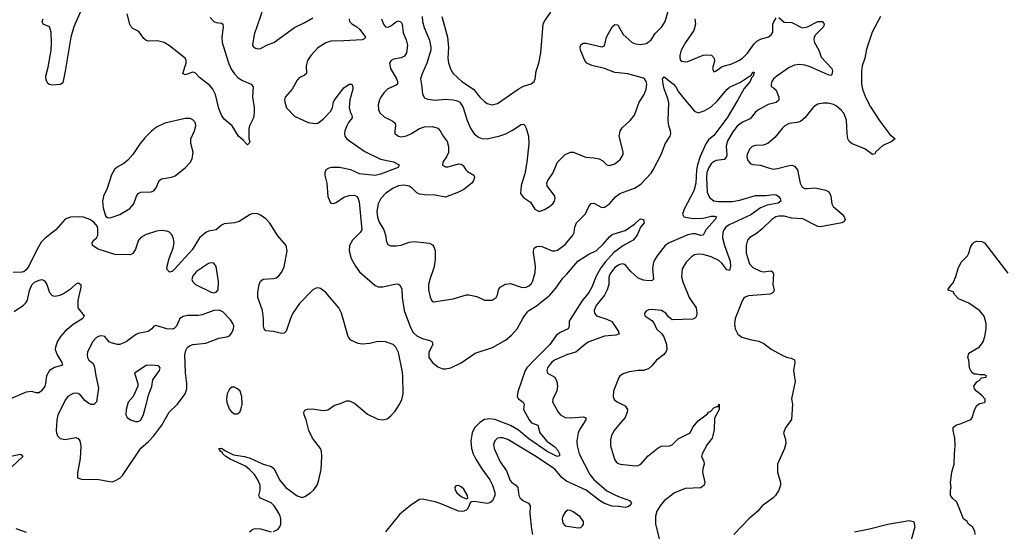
# Model space of a CAD drawing. Header units: inches. Extents: x 1550315 to 1685896, y 510706 to 640504.
# Tile 317 of 452: x 1605400 to 1612962, y 601795 to 605725. Entities that reach past the tile are written whole.
import ezdxf

# ---------------------------------------------------------------- set-up
doc = ezdxf.new("R2010")
doc.units = ezdxf.units.IN
doc.header["$MEASUREMENT"] = 0
doc.layers.add('B6600', color=7, linetype='Continuous')
doc.layers.add('B6610', color=7, linetype='Continuous')

msp = doc.modelspace()

# ---------------------------------------------------------------- linework, layer by layer
at = {"layer": 'B6600', "color": 5}
for points, elevation in [([(1605876.1, 605810), (1605814.8, 605670), (1605791.6, 605590), (1605750.2, 605330.2), (1605730, 605239), (1605713.5, 605226.5), (1605650, 605222.6), (1605630, 605226), (1605615.4, 605235.4), (1605602, 605262), (1605601.5, 605290), (1605619.4, 605360.6), (1605641.1, 605490), (1605644.6, 605550), (1605642.2, 605630), (1605629.8, 605669.8), (1605579.3, 605690), (1605571.5, 605710), (1605579.1, 605730)], 580), ([(1607269.6, 605810.4), (1607201, 605610), (1607187.8, 605530), (1607196.3, 605516.3), (1607210, 605505.8), (1607230, 605501.2), (1607250, 605503.5), (1607306.9, 605533.1), (1607350.8, 605550), (1607510, 605664.8), (1607590, 605703.7), (1607650, 605739.2)], 620), ([(1606861.7, 605741.7), (1606891.5, 605711.5), (1606910, 605702.9), (1606950, 605696.9), (1606960.3, 605690), (1606963.2, 605670), (1606951.5, 605590), (1606955.5, 605550), (1607001.8, 605401.8), (1607024.3, 605344.3), (1607048.9, 605308.9), (1607078.6, 605278.6), (1607110, 605256.8), (1607177.3, 605230), (1607192.7, 605210), (1607188.6, 605131.4), (1607199.6, 605050), (1607200.4, 605010), (1607194.9, 604970), (1607166.5, 604913.5), (1607159.5, 604890), (1607159.1, 604810), (1607166.8, 604790), (1607163.5, 604776.5), (1607150, 604762.7), (1607141.2, 604770), (1607117.7, 604797.7), (1607080.7, 604830), (1607031.6, 604910), (1606970, 604961.3), (1606950, 604991.3), (1606930, 605042.9), (1606904.9, 605150), (1606883.6, 605190), (1606859.2, 605219.2), (1606779.8, 605279.8), (1606750, 605312.8), (1606738.7, 605318.7), (1606730, 605322.3), (1606670, 605301.7), (1606652.3, 605310), (1606677.7, 605390), (1606679.4, 605410), (1606670.8, 605430), (1606550, 605524.8), (1606510, 605550.6), (1606457.2, 605562.8), (1606390, 605560.4), (1606370, 605564.4), (1606350, 605581.6), (1606314.9, 605634.9), (1606270, 605657.4), (1606256.3, 605670), (1606244.5, 605690), (1606224.8, 605770)], 580), ([(1607930.2, 605730), (1607932.9, 605710), (1607950, 605691.7), (1607990, 605669.2), (1608011.1, 605650), (1608054.6, 605590), (1608050, 605580.9), (1608030.1, 605569.9), (1607890, 605561.4), (1607790, 605560.9), (1607750, 605547.6), (1607690, 605508.4), (1607635, 605450), (1607609.5, 605410), (1607600.1, 605370), (1607603.7, 605310), (1607584.4, 605295.6), (1607550, 605280.3), (1607530, 605261.3), (1607492.4, 605190), (1607438.9, 605130), (1607432.9, 605110), (1607434.9, 605090), (1607450, 605048.7), (1607510, 604984.6), (1607614.7, 604934.7), (1607670, 604927.2), (1607690, 604930.3), (1607730, 604960.3), (1607790, 605022.6), (1607802.2, 605050), (1607808.7, 605090), (1607815.8, 605104.2), (1607890, 605200.3), (1607930, 605228.2), (1607950, 605230.6), (1607959.3, 605210), (1607958, 605190), (1607934.3, 605110), (1607930.9, 605050.9), (1607937.8, 605017.8), (1607951.7, 604990), (1607952, 604970), (1607924.4, 604935.6), (1607911.3, 604910), (1607897.3, 604870), (1607894.3, 604850), (1607898, 604830), (1607911.8, 604810), (1607932.9, 604792.9), (1608050, 604712.7), (1608170, 604652.2), (1608272, 604632), (1608314, 604610), (1608306, 604590), (1608170, 604537.4), (1608130, 604528.2), (1608010, 604540.9), (1607942.7, 604570), (1607855.3, 604590), (1607794, 604590), (1607774.9, 604585.1), (1607750.7, 604570), (1607743, 604550), (1607743.7, 604530), (1607758.5, 604470), (1607767, 604367), (1607783.6, 604323.6), (1607790, 604316.3), (1607810, 604312.7), (1607830, 604320.4), (1607890, 604362), (1607930, 604375.3), (1607970, 604377.6), (1607990, 604366), (1607996.7, 604356.7), (1608006.5, 604326.5), (1608028.4, 604111.6), (1608013.8, 604090), (1607955.6, 604030), (1607934, 603990), (1607930.2, 603950), (1607946.7, 603890), (1607978.6, 603830), (1608010, 603787.9), (1608130, 603682.4), (1608153.3, 603673.3), (1608190, 603671.7), (1608290, 603695.8), (1608310, 603693), (1608322.8, 603682.8), (1608334.1, 603654.1), (1608336.5, 603590), (1608352.3, 603490), (1608400.5, 603360.5), (1608422.8, 603322.8), (1608450, 603295.6), (1608490, 603274.6), (1608550, 603259.3), (1608566.8, 603250), (1608573.4, 603230), (1608542.6, 603170), (1608540.9, 603130), (1608570, 603090.4), (1608610, 603058.7), (1608650, 603043.2), (1608670, 603042.4), (1608710, 603051.3), (1608790, 603089.1), (1608897.7, 603162.3), (1609030, 603206.2), (1609130, 603263.7), (1609177.7, 603302.3), (1609221.2, 603350), (1609266.1, 603433.9), (1609299.4, 603480.6), (1609309.2, 603490.8), (1609370, 603527.6), (1609471.7, 603608.3), (1609517.9, 603662.1), (1609570, 603740.3), (1609602.9, 603770), (1609686.9, 603870), (1609770, 603923.1), (1609830, 603950.6), (1609880.7, 603999.3), (1609930, 604057.3), (1609950, 604073.4), (1610000, 604089.1)], 620), ([(1608178, 605730), (1608194.9, 605690), (1608210, 605668.9), (1608230, 605666.7), (1608250, 605676.9), (1608290, 605709), (1608310, 605715.3), (1608330, 605705.5), (1608336.9, 605690), (1608343.7, 605623.7), (1608368.4, 605570), (1608379.1, 605530), (1608371.5, 605470), (1608355.2, 605444.8), (1608330, 605432), (1608270, 605420.4), (1608252.7, 605410), (1608240.3, 605390), (1608247.9, 605350), (1608294.4, 605270), (1608301.5, 605250), (1608301.3, 605230), (1608290, 605220.5), (1608227.8, 605192.2), (1608197.3, 605162.7), (1608172.6, 605130), (1608162, 605110), (1608152.3, 605070), (1608155.5, 605035.5), (1608166.5, 605010), (1608197.9, 604977.9), (1608265.1, 604945.1), (1608282.4, 604930), (1608287, 604910), (1608280.5, 604870), (1608282, 604850), (1608310, 604828.7), (1608330, 604824.6), (1608370, 604831.6), (1608410, 604849.1), (1608470.6, 604889.4), (1608510, 604902.3), (1608570, 604905), (1608611.5, 604891.5), (1608630.2, 604870.2), (1608651.7, 604830), (1608681.7, 604790), (1608692.6, 604750), (1608694.4, 604705.6), (1608678.9, 604670), (1608648.9, 604630), (1608646.1, 604606.1), (1608670, 604593.7), (1608690, 604594.6), (1608770, 604617.1), (1608790, 604615.5), (1608804.9, 604604.9), (1608826.4, 604570), (1608838.5, 604558.5), (1608888.7, 604530), (1608894, 604514), (1608886, 604490), (1608871.3, 604470), (1608810, 604419.4), (1608770, 604399.4), (1608670, 604362.3), (1608590, 604375.6), (1608510, 604378.2), (1608470, 604384.6), (1608450, 604394.2), (1608414.2, 604430), (1608390, 604446.2), (1608350, 604454), (1608310, 604448.2), (1608268.9, 604430), (1608210, 604389.8), (1608173.8, 604350), (1608154, 604310), (1608143.7, 604250), (1608147.6, 604207.6), (1608161.2, 604170), (1608196.5, 604110), (1608208.9, 604070), (1608217, 604017), (1608230, 603996.3), (1608250, 603986.4), (1608290, 603986.7), (1608330, 603993.7), (1608390, 604015.6), (1608430, 604019.5), (1608547.6, 604007.6), (1608570, 603994.9), (1608580.5, 603980.5), (1608590.3, 603950), (1608590, 603878), (1608580.5, 603819.5), (1608549, 603730), (1608539.6, 603690), (1608540.8, 603650), (1608552.2, 603592.2), (1608564.4, 603564.4), (1608577.3, 603557.3), (1608730, 603580.4), (1608830.4, 603610.4), (1608850.3, 603610.3), (1608910, 603597.1), (1608970, 603570.5), (1609029.5, 603570.5), (1609059.3, 603590), (1609069.4, 603610), (1609077.6, 603650), (1609090.9, 603669.1), (1609130, 603693.8), (1609170, 603698.5), (1609250, 603670.3), (1609270, 603667.4), (1609290, 603670.4), (1609310, 603680.4), (1609330, 603699.1), (1609341.3, 603718.7), (1609357.6, 603782.4), (1609360.4, 603830), (1609344.9, 603935.1), (1609344.7, 603950), (1609352.3, 603970), (1609370, 603981.3), (1609390, 603984.2), (1609410, 603981.7), (1609490, 603950.3), (1609510, 603948.9), (1609530, 603954), (1609590, 603998), (1609647, 604070), (1609658, 604090), (1609663.7, 604130), (1609676.6, 604163.4), (1609745.5, 604234.5), (1609770.8, 604289.2), (1609790, 604312.7), (1609810, 604314.4), (1609870, 604281.6), (1609890, 604284.4), (1609929.5, 604310), (1609976.6, 604363.4), (1610000, 604381.2)], 640), ([(1608490.1, 605750), (1608493.2, 605710), (1608505, 605665), (1608546.5, 605566.5), (1608557.5, 605510), (1608556.8, 605490), (1608526.3, 605390), (1608490, 605309.5), (1608478.8, 605270), (1608489.3, 605210), (1608492.5, 605152.5), (1608510, 605124.2), (1608533.5, 605113.5), (1608590, 605106.4), (1608670, 605113.5), (1608730, 605108.7), (1608761.8, 605101.8), (1608780.2, 605090), (1608805.1, 605050), (1608837.1, 604950), (1608865.2, 604885.2), (1608890, 604847.2), (1608922.4, 604822.4), (1608950, 604813), (1608990, 604810.2), (1609088.4, 604831.6), (1609132.2, 604847.8), (1609185, 604875), (1609250, 604920.5), (1609270, 604922), (1609276.5, 604916.5), (1609290, 604891.3), (1609306.4, 604830), (1609310.3, 604770), (1609295.8, 604630), (1609278.3, 604541.7), (1609250.6, 604450), (1609247.3, 604390), (1609270, 604358.8), (1609323, 604323), (1609356, 604270), (1609390, 604250.7), (1609430, 604265.5), (1609470, 604288.5), (1609494.5, 604310), (1609507, 604330), (1609512.3, 604350), (1609509.4, 604370), (1609450, 604448.7), (1609449.4, 604470), (1609457, 604490), (1609494.6, 604545.4), (1609529.6, 604630), (1609590, 604688.4), (1609630, 604708.2), (1609650, 604708.2), (1609748.9, 604668.9), (1609810, 604664.4), (1609850, 604654.9), (1609879.2, 604639.2), (1609910, 604610.7), (1609930, 604603.8), (1609970, 604617.1), (1610000, 604640.7)], 660), ([(1608641.2, 605750), (1608686.2, 605590), (1608693.9, 605510), (1608689.2, 605429.2), (1608692.4, 605392.4), (1608708.1, 605348.1), (1608728.4, 605310), (1608794.4, 605250), (1608884.9, 605190), (1608933.4, 605130), (1608970, 605095.3), (1608990, 605082), (1609030, 605070.4), (1609070, 605080.5), (1609228.1, 605191.9), (1609270, 605214.4), (1609327.1, 605232.9), (1609350, 605250.7), (1609358.9, 605270), (1609365.7, 605330), (1609386.2, 605390), (1609403.5, 605470), (1609420.3, 605690), (1609430, 605713.4), (1609478.5, 605781.5)], 680), ([(1610000, 605316), (1609970, 605319), (1609890, 605349.6), (1609792.7, 605372.7), (1609756, 605390), (1609740.9, 605410), (1609706.6, 605490), (1609704.8, 605515.2), (1609709.6, 605530.4), (1609720.7, 605539.3), (1609730, 605544), (1609750, 605543), (1609870, 605516), (1609890, 605524.7), (1609907, 605590), (1609950, 605670.8), (1609970, 605686.8), (1609990, 605686), (1609998, 605678), (1610000, 605674.4)], 660), ([(1607350, 601792.9), (1607385.1, 601810), (1607398.9, 601830), (1607405.4, 601850), (1607405.4, 601890), (1607399.7, 601910), (1607390, 601935.1), (1607354.7, 601990), (1607330, 602012.6), (1607248.9, 602048.9), (1607240.4, 602060.4), (1607235.6, 602070), (1607246.6, 602110), (1607245.7, 602150), (1607228.6, 602190), (1607202, 602230), (1607166, 602270), (1607133.8, 602293.8), (1607015.1, 602350), (1606983.7, 602370), (1606959.3, 602390), (1606957.5, 602397.5), (1606942, 602410), (1606929, 602430), (1606950, 602434), (1606974.6, 602414.6), (1607042.4, 602382.4), (1607126, 602370), (1607170, 602357.1), (1607270, 602310.2), (1607332.5, 602292.5), (1607353.9, 602273.9), (1607396.2, 602190), (1607444.2, 602130), (1607530, 602067.3), (1607570, 602054.9), (1607590, 602061.3), (1607634.5, 602090), (1607655.6, 602110), (1607683.5, 602150), (1607698.5, 602190), (1607714, 602270), (1607721.1, 602370), (1607717.4, 602410), (1607709.6, 602430), (1607649.8, 602509.8), (1607621.6, 602570), (1607599.5, 602650), (1607583.7, 602690), (1607581.2, 602710), (1607590, 602724.7), (1607610, 602733.4), (1607645.1, 602734.9), (1607730, 602723.7), (1607755.2, 602724.8), (1607770.9, 602729.1), (1607816.8, 602763.2), (1607864.2, 602775.8), (1607910, 602795.8), (1607930, 602796.4), (1607970, 602779.5), (1608070, 602693.4), (1608150, 602656.4), (1608190, 602650.4), (1608221.7, 602658.3), (1608250, 602680.5), (1608282.5, 602717.5), (1608314.7, 602765.3), (1608334.3, 602805.7), (1608344.2, 602850), (1608342.3, 602990), (1608337.8, 603030), (1608308, 603168), (1608288.9, 603208.9), (1608267.3, 603230), (1608210, 603249.8), (1608150, 603251.6), (1608090, 603238), (1608030, 603232.8), (1607998.3, 603238.3), (1607943.3, 603263.3), (1607925.1, 603285.1), (1607919.5, 603299.5), (1607872, 603470), (1607850.9, 603510), (1607749.8, 603630), (1607710, 603660.3), (1607690, 603665.3), (1607670, 603660.9), (1607650, 603649.7), (1607550, 603545.7), (1607497.2, 603470), (1607479.2, 603430), (1607447.3, 603332.7), (1607430, 603316.2), (1607410, 603313.3), (1607350, 603328.6), (1607290, 603334.5), (1607278.7, 603350), (1607273.3, 603370), (1607273, 603430), (1607265.7, 603490), (1607229.7, 603590), (1607229.7, 603629.7), (1607238.3, 603690), (1607250, 603717.1), (1607270, 603731.8), (1607350, 603735.3), (1607370, 603741.3), (1607390, 603756.4), (1607410, 603783.8), (1607430, 603827.3), (1607454.6, 603950), (1607447.6, 603990), (1607383.4, 604063.4), (1607321.4, 604161.4), (1607290, 604194.7), (1607250, 604222.4), (1607230, 604233.3), (1607190, 604235.8), (1607170, 604228.2), (1607086.4, 604173.6), (1607050, 604163.8), (1606970, 604156.8), (1606950, 604146.4), (1606910, 604110.9), (1606850, 604099.8), (1606829, 604091), (1606782, 604050), (1606723.5, 603956.5), (1606590, 603808.7), (1606570, 603789.8), (1606550, 603786.2), (1606530, 603809.5), (1606531.8, 603830), (1606547.7, 603890), (1606578.6, 603970), (1606585.6, 604010), (1606581.1, 604041.1), (1606570.8, 604070), (1606550, 604092.1), (1606530, 604101.4), (1606490, 604105.3), (1606450, 604099.4), (1606370, 604075.1), (1606330, 604052.3), (1606311.7, 604030), (1606290, 603962), (1606270, 603927.6), (1606250, 603918), (1606130, 603921.6), (1606001.7, 603961.7), (1605959.3, 603990), (1605957.2, 604010), (1605969.6, 604030.4), (1605989.2, 604050), (1605999.3, 604070), (1606001.2, 604110), (1605997.2, 604137.2), (1605969.2, 604170), (1605939, 604190), (1605890, 604206.9), (1605850, 604211), (1605790, 604207.8), (1605748.9, 604191.1), (1605678, 604110), (1605594.6, 604045.4), (1605565.1, 604014.9), (1605527.8, 603952.2), (1605470, 603832), (1605450, 603802.9), (1605431.5, 603788.5), (1605415.6, 603784.4), (1605350, 603783)], 620), ([(1610000, 603962.5), (1609964, 603936.1), (1609897.1, 603862.9), (1609862.3, 603817.7), (1609826.2, 603753.8), (1609793.5, 603670), (1609771.1, 603630), (1609717.9, 603562.1), (1609631.4, 603430), (1609620.8, 603410), (1609619.1, 603370), (1609612.7, 603350), (1609550, 603322.8), (1609520.9, 603299.1), (1609471.4, 603228.6), (1609360.1, 603119.9), (1609294.8, 603050), (1609282.8, 603030), (1609226.5, 602866.5), (1609221.5, 602830), (1609231.6, 602811.6), (1609266.5, 602786.5), (1609273.4, 602770), (1609270.2, 602730), (1609311.4, 602651.4), (1609330, 602629.1), (1609379.3, 602610), (1609393.9, 602550), (1609447.6, 602487.6), (1609510, 602443.2), (1609530, 602420.7), (1609546, 602390), (1609544.7, 602375.3), (1609527.8, 602370), (1609450, 602408.1), (1609310, 602505.4), (1609231.1, 602571.1), (1609170, 602607), (1609050, 602652.3), (1609010, 602659.4), (1608970, 602652.9), (1608933.4, 602630), (1608892.4, 602590), (1608874.6, 602550), (1608865.6, 602490), (1608870.8, 602430), (1608883.3, 602390), (1608903.9, 602350), (1608950, 602275.2), (1609011, 602190), (1609030, 602148.2), (1609048.6, 602091.4), (1609050.2, 602070), (1609030, 602029.2), (1609010, 602012.7), (1608990, 602007), (1608890, 602022.7), (1608870, 602022), (1608862.8, 602017.2), (1608840.5, 601970), (1608830, 601958), (1608811.4, 601948.6), (1608793.2, 601946.8), (1608769.9, 601949.9), (1608630, 602009.2), (1608590, 602021.3), (1608490, 602041.2), (1608470, 602038), (1608404.9, 601995.1), (1608317.4, 601922.6), (1608210, 601789.8)], 620), ([(1610000, 603839), (1609970, 603820.9), (1609931.3, 603770), (1609925.4, 603745.4), (1609924.7, 603690), (1609912.8, 603650), (1609890, 603609.7), (1609827.2, 603530), (1609811.6, 603490), (1609813.4, 603470), (1609830.5, 603450), (1609910, 603424.6), (1609946.5, 603406.5), (1609998.5, 603330), (1610000, 603323.3)], 640), ([(1605357.2, 603482.8), (1605428.5, 603531.5), (1605447.3, 603550), (1605458.7, 603570), (1605474.9, 603645.1), (1605492.5, 603687.5), (1605512.6, 603707.4), (1605550, 603724.9), (1605570, 603728.4), (1605590, 603718), (1605607.2, 603690), (1605630, 603628.2), (1605650, 603605.7), (1605670, 603599.6), (1605710, 603607.9), (1605737.5, 603622.5), (1605796.6, 603663.4), (1605830, 603693.4), (1605850, 603702.8), (1605870, 603691.3), (1605870.3, 603670), (1605847.3, 603567.3), (1605846.4, 603510), (1605895.5, 603450), (1605884.4, 603430), (1605810, 603382.4), (1605748.2, 603331.8), (1605713.1, 603290), (1605690, 603254), (1605673.8, 603210), (1605672.6, 603190), (1605687.1, 603150), (1605723.6, 603090), (1605728, 603070), (1605667.7, 603052.3), (1605629.1, 603030), (1605606.8, 602990), (1605599.3, 602930), (1605592.1, 602910), (1605570, 602876.3), (1605550, 602858.7), (1605530, 602858.9), (1605490, 602869.7), (1605450, 602862.3), (1605330, 602811)], 620), ([(1610000, 603309), (1609978.5, 603301.5), (1609890, 603294.5), (1609770, 603248.9), (1609750, 603238), (1609670, 603171.7), (1609607, 603153), (1609508.2, 603110), (1609483.1, 603090), (1609452.4, 603050), (1609448.5, 603030), (1609454, 603010), (1609510, 602979.5), (1609526.2, 602946.2), (1609530.1, 602910), (1609525.6, 602874.4), (1609494, 602810), (1609491.7, 602790), (1609535.2, 602710), (1609552.7, 602690), (1609590, 602668.2), (1609633.9, 602666.1), (1609730, 602674.6), (1609747.3, 602667.3), (1609748, 602650), (1609701.4, 602578.6), (1609688.5, 602550), (1609678.9, 602490), (1609680.2, 602450), (1609695.8, 602390), (1609779.8, 602230), (1609810, 602193.2), (1609910, 602104.6), (1609970, 602074.2), (1610000, 602062.5)], 640), ([(1610000, 602969.9), (1609996.2, 602963.8), (1609961.1, 602870), (1609957, 602830), (1609966.7, 602806.7), (1609987.3, 602790), (1610000, 602783.6)], 660), ([(1610000, 602610.2), (1609966.3, 602570), (1609945.2, 602530), (1609938, 602498), (1609937.4, 602450), (1609967.6, 602350), (1609983.5, 602323.5), (1610000, 602314.8)], 660), ([(1610000, 601985), (1609950, 601987.4), (1609890, 602007.8), (1609853.3, 602030), (1609750.2, 602110.2), (1609599.2, 602179.2), (1609565.8, 602205.9), (1609510, 602272.7), (1609370, 602367.8), (1609150, 602499.7), (1609110, 602513.1), (1609086.9, 602513.1), (1609070, 602509.6), (1609048.4, 602490), (1609038.7, 602461.3), (1609043.1, 602430), (1609090, 602328.4), (1609139.6, 602259.6), (1609165.5, 602185.5), (1609178.7, 602170), (1609210.3, 602150), (1609224.9, 602130), (1609233.8, 602070), (1609243.6, 602050), (1609270, 602028.9), (1609307.7, 602010), (1609321.3, 601990), (1609317.6, 601930), (1609330.1, 601810), (1609338.6, 601770)], 640), ([(1605230, 602352.4), (1605406.8, 602386.8), (1605419.1, 602379.1), (1605422.8, 602370), (1605339.6, 602290)], 620), ([(1605370, 601815.6), (1605448.6, 601788.6)], 620), ([(1607165.6, 601790), (1607189.5, 601810), (1607210, 601816.5), (1607250, 601812.8), (1607330, 601791.6)], 620)]:
    msp.add_lwpolyline(points, dxfattribs=dict(at, elevation=elevation))
for points, elevation in [([(1606710, 604965.4), (1606670, 604964.5), (1606515.5, 604930), (1606450, 604897.8), (1606411.9, 604868.1), (1606361.8, 604818.2), (1606326.1, 604773.9), (1606270, 604689.7), (1606230, 604644.7), (1606199.3, 604620.7), (1606147.9, 604592.1), (1606127, 604573), (1606105.9, 604534.1), (1606071.2, 604428.8), (1606043.1, 604370), (1606035.3, 604330), (1606040.3, 604280.3), (1606058.8, 604218.8), (1606070, 604204.7), (1606090, 604202.8), (1606110, 604207.7), (1606170, 604228.4), (1606245.2, 604274.8), (1606275.4, 604310), (1606298, 604370), (1606310, 604390.3), (1606330, 604399.6), (1606410, 604401.5), (1606428.9, 604411.1), (1606446.7, 604433.3), (1606471.5, 604490), (1606490, 604501.3), (1606564.7, 604515.3), (1606593.8, 604526.2), (1606673, 604590), (1606710, 604628.4), (1606724.4, 604655.6), (1606732.9, 604707.1), (1606714.2, 604774.2), (1606713.4, 604810), (1606743.5, 604870), (1606753.1, 604910), (1606750, 604932), (1606730, 604955.8)], 620), ([(1606870, 603858), (1606850, 603851.6), (1606757.6, 603790), (1606730, 603757), (1606722, 603730), (1606728.5, 603710), (1606750.8, 603690), (1606870, 603631), (1606890, 603626.8), (1606910, 603631.3), (1606924, 603650), (1606925.6, 603714.4), (1606910, 603828), (1606890, 603854)], 640), ([(1606932.7, 603492.7), (1606890, 603491.6), (1606801.4, 603458.6), (1606770, 603453.3), (1606688.5, 603451.5), (1606655.2, 603444.8), (1606630, 603429), (1606604.9, 603370), (1606586.6, 603353.4), (1606570, 603347.3), (1606530, 603349.6), (1606445.2, 603374.8), (1606430, 603369.2), (1606414, 603350), (1606386.8, 603330), (1606310, 603314.3), (1606290, 603304), (1606218.7, 603250), (1606170, 603230.7), (1606149.8, 603229.8), (1606102, 603242), (1606087.3, 603250), (1606053.6, 603290), (1606030, 603295.1), (1606010, 603293.5), (1605990, 603283), (1605959.5, 603250), (1605921.3, 603170), (1605917.6, 603150), (1605920.4, 603130), (1605930.4, 603110), (1605963, 603083), (1605975.5, 603055.5), (1605984.1, 602990), (1606005.1, 602894.9), (1605990.9, 602789.1), (1605970, 602768.4), (1605950, 602768.4), (1605930, 602775.6), (1605899.3, 602799.3), (1605870, 602838.7), (1605850, 602853.3), (1605830, 602856.4), (1605810, 602853), (1605770.6, 602830), (1605750, 602801.2), (1605692.7, 602687.2), (1605685.7, 602650), (1605680.3, 602570), (1605683.1, 602550), (1605690, 602527.7), (1605710, 602507), (1605750, 602499.6), (1605830, 602514.6), (1605850, 602508.4), (1605862.3, 602490), (1605870.2, 602450), (1605865.3, 602354.7), (1605844.5, 602244.5), (1605844.7, 602204.7), (1605874.8, 602194.8), (1606008.1, 602191.9), (1606090, 602177), (1606110, 602175.8), (1606130, 602181.3), (1606170, 602202.6), (1606190, 602223.7), (1606330, 602434), (1606390, 602483.9), (1606430, 602528.5), (1606491.3, 602610), (1606548.4, 602710), (1606611, 602770), (1606671.2, 602850), (1606683, 602890), (1606684.2, 602930), (1606672.1, 603012.1), (1606668.3, 603150), (1606676, 603184), (1606689.8, 603210.2), (1606710, 603223.1), (1606730, 603229), (1606830, 603240.8), (1606930, 603279.3), (1606990, 603288), (1607010, 603296.4), (1607030, 603318), (1607042.3, 603350), (1607043.5, 603370), (1607037.3, 603390), (1607019.6, 603419.6), (1606961.2, 603481.2)], 640), ([(1606410, 603069.6), (1606370, 603067), (1606282.8, 603010), (1606306.7, 602930), (1606306.7, 602910), (1606270.5, 602830), (1606233.7, 602786.3), (1606217.1, 602730), (1606215.8, 602690), (1606224.9, 602670), (1606251, 602650), (1606290, 602638.4), (1606310, 602637.1), (1606330, 602648.2), (1606350, 602691), (1606367, 602747), (1606391, 602849), (1606413.5, 602906.5), (1606421.3, 602958.7), (1606474.7, 603030), (1606479.5, 603050), (1606464.8, 603064.8)], 660), ([(1607050, 602902.7), (1607030, 602900.9), (1607010, 602885.2), (1606994, 602850), (1606988, 602812), (1606990, 602784.7), (1607010, 602730.7), (1607028, 602710), (1607050, 602698), (1607070, 602698), (1607089.6, 602710.4), (1607101.3, 602738.7), (1607107.8, 602770), (1607105.6, 602830), (1607092, 602870), (1607073.2, 602890)], 640), ([(1608770, 602147), (1608750, 602142.7), (1608741.6, 602130), (1608743.7, 602110), (1608757.1, 602090), (1608790, 602062), (1608830, 602044), (1608842, 602050), (1608839.5, 602070), (1608810, 602118.4), (1608790, 602136.9)], 620), ([(1609610, 601957.2), (1609590, 601941.2), (1609570.7, 601910), (1609566, 601890), (1609570, 601858), (1609590, 601836), (1609690, 601821), (1609710, 601824.7), (1609723.1, 601836.9), (1609728.7, 601850), (1609728.7, 601870), (1609704.7, 601904.7), (1609650, 601944), (1609630, 601953.2)], 660)]:
    msp.add_lwpolyline(points, close=True, dxfattribs=dict(at, elevation=elevation))
at = {"layer": 'B6610', "color": 5}
for points, elevation in [([(1610000, 605674.4), (1610035.5, 605610), (1610102.8, 605550), (1610130, 605540.3), (1610170, 605534.4), (1610210, 605542.6), (1610223.7, 605550), (1610250, 605570.4), (1610280.3, 605619.7), (1610332.1, 605670), (1610357.6, 605710), (1610380.3, 605790)], 660), ([(1611230, 605742.4), (1611270, 605705.2), (1611330, 605702.9), (1611410, 605660.9), (1611451, 605669), (1611530.3, 605710.3), (1611564.7, 605710), (1611579.1, 605690), (1611572.7, 605670), (1611510.8, 605609.3), (1611501.7, 605590), (1611500.1, 605570), (1611504.2, 605550), (1611537, 605490), (1611555.6, 605435.6), (1611637.8, 605350), (1611643.2, 605330), (1611637.3, 605302.7), (1611630, 605296.2), (1611610, 605300.8), (1611470, 605361.7), (1611430, 605375.8), (1611390, 605381.6), (1611350, 605374.9), (1611310, 605357.3), (1611213.7, 605290), (1611190.3, 605270), (1611177.6, 605250), (1611170.4, 605230), (1611170.6, 605210.6), (1611190, 605202.4), (1611210, 605182.4), (1611231.2, 605130), (1611230, 605107.3), (1611210, 605087.8), (1611148, 605072), (1611070, 605029.7), (1611047.1, 605012.9), (1611010, 604964), (1610950, 604936.8), (1610910, 604906.8), (1610876.8, 604863.2), (1610833.9, 604790), (1610825.5, 604750), (1610831.5, 604690), (1610827.2, 604670), (1610809.4, 604650.6), (1610750, 604643.1), (1610727.9, 604632.1), (1610710, 604616.4), (1610692.5, 604590), (1610678.4, 604550), (1610673.7, 604506.3), (1610678.8, 604398.8), (1610698.4, 604358.4), (1610730, 604333.2), (1610767.9, 604327.9), (1610871.2, 604328.8), (1610930, 604337.1), (1611050, 604373.6), (1611130, 604373.2), (1611190, 604382.4), (1611210, 604380.1), (1611224.9, 604370), (1611241, 604350), (1611246.2, 604330), (1611224.2, 604315.8), (1611140.3, 604299.7), (1611090, 604279.5), (1611015.1, 604224.9), (1610847.9, 604150), (1610822.6, 604130), (1610810, 604113.5), (1610799.3, 604090), (1610797.6, 604050), (1610813, 603990), (1610855.6, 603870), (1610858.5, 603830), (1610850, 603798.7), (1610830, 603803.9), (1610793.2, 603853.2), (1610770, 603874.1), (1610710, 603901.8), (1610650, 603919.8), (1610610, 603924), (1610582.6, 603917.4), (1610558.2, 603901.8), (1610518.4, 603861.6), (1610488.9, 603810), (1610482.3, 603750), (1610492.6, 603710), (1610540.7, 603590), (1610594.9, 603510), (1610601.1, 603470), (1610598.4, 603450), (1610590, 603433.2), (1610570, 603423.6), (1610410, 603418), (1610381.5, 603441.4), (1610362, 603470), (1610330, 603491.1), (1610250, 603499.6), (1610230, 603496.2), (1610210, 603485.2), (1610199.1, 603470), (1610200.7, 603450), (1610254.9, 603414.9), (1610273, 603390), (1610290.6, 603350), (1610331.7, 603311.7), (1610348.1, 603288.1), (1610367.9, 603230), (1610369.1, 603190.9), (1610364.2, 603175.8), (1610344.9, 603150), (1610290.4, 603110), (1610255.6, 603064.4), (1610230, 603043), (1610190, 603029.7), (1610149.7, 603029.7), (1610081.3, 603018.7), (1610035.1, 603004.9), (1610022.9, 602997.1), (1610010, 602986), (1610000, 602969.9)], 660), ([(1610584.5, 605730), (1610590.9, 605690), (1610578.1, 605641.9), (1610512.4, 605550), (1610479.7, 605490), (1610470.3, 605450.3), (1610470.4, 605430.4), (1610474.9, 605414.9), (1610485.7, 605405.7), (1610510, 605401.7), (1610530, 605404.4), (1610650, 605452.6), (1610675.6, 605455.6), (1610711.8, 605451.8), (1610733.4, 605430), (1610734.9, 605405.1), (1610720.7, 605350), (1610730, 605324.7), (1610750, 605331), (1610795.1, 605364.9), (1610870, 605384.4), (1610922.4, 605410), (1610950, 605429.1), (1610990, 605466.9), (1611041.1, 605538.9), (1611061, 605559), (1611090, 605575.6), (1611150, 605593.1), (1611170, 605607.9), (1611183.1, 605630), (1611183.7, 605690), (1611190.6, 605709.4), (1611210, 605737.6)], 660), ([(1612011.5, 605750), (1611947.7, 605630), (1611902.7, 605497.3), (1611891.7, 605430), (1611870.3, 605370), (1611864.4, 605330), (1611864.2, 605230), (1611873.1, 605190), (1611894.9, 605130), (1611935.2, 605055.2), (1612006.2, 604946.2), (1612082.4, 604842.4), (1612122.8, 604810), (1612093.4, 604786.6), (1612030, 604757), (1611974, 604710), (1611966.8, 604693.2), (1611950, 604689.3), (1611891.7, 604731.7), (1611792.3, 604770), (1611769.8, 604789.8), (1611761.1, 604810), (1611754.8, 604850), (1611750, 604953.2), (1611730, 605005.6), (1611710, 605029.7), (1611670, 605063), (1611650, 605073.3), (1611610, 605083.7), (1611570, 605082.7), (1611530, 605076), (1611510, 605062.7), (1611492.2, 605047.8), (1611430.3, 604969.7), (1611396.5, 604943.5), (1611370, 604934.7), (1611310, 604928), (1611277.1, 604910), (1611255.8, 604890), (1611199.7, 604820.3), (1611145.4, 604774.6), (1611110, 604761.3), (1611050, 604758.5), (1611026, 604750), (1611005.7, 604730), (1610986.3, 604690), (1610984.6, 604670), (1610990, 604647.3), (1611010, 604620.7), (1611030, 604613), (1611090, 604608.2), (1611150, 604586.4), (1611190, 604577.6), (1611230, 604583.1), (1611310, 604604.9), (1611330, 604606), (1611350, 604599.5), (1611373.1, 604570), (1611394, 604470), (1611410, 604439.1), (1611430, 604428.5), (1611447.1, 604427.1), (1611512.1, 604432.1), (1611590, 604415.8), (1611610, 604405.5), (1611622.4, 604390), (1611630.4, 604370), (1611637.1, 604310), (1611648.2, 604290), (1611715.5, 604230), (1611732.7, 604210), (1611739.1, 604190), (1611728.2, 604171.8), (1611714.6, 604165.4), (1611550, 604133), (1611530, 604135.1), (1611413.6, 604193.6), (1611330, 604200.3), (1611270, 604215), (1611230, 604215.7), (1611208.2, 604210), (1611175.3, 604190), (1611101.9, 604118.2), (1611057.6, 604082.4), (1611007.9, 604052.1), (1610988.7, 604030), (1610978.9, 603990), (1610979.1, 603930), (1611004, 603850), (1611030, 603820.9), (1611090, 603793.4), (1611110, 603789), (1611170, 603794.9), (1611184.7, 603784.7), (1611190.3, 603770), (1611184.2, 603690), (1611194.4, 603645.6), (1611187.3, 603630), (1611162.9, 603617.1), (1610996.7, 603603.3), (1610962.8, 603590), (1610950.4, 603569.6), (1610894, 603430), (1610888.8, 603390), (1610894.9, 603350), (1610916.3, 603310), (1610946.9, 603286.9), (1611008.9, 603268.9), (1611076.4, 603256.4), (1611116, 603236), (1611170, 603194), (1611250.3, 603150.3), (1611290, 603132.7), (1611325.8, 603125.8), (1611350, 603111), (1611353, 603090), (1611343.8, 603030), (1611355.9, 602944.1), (1611327.9, 602812.1), (1611334, 602770), (1611327.5, 602652.5), (1611281, 602590), (1611264.7, 602550), (1611281, 602501), (1611284, 602470), (1611273, 602430), (1611219.1, 602310), (1611220.7, 602250), (1611242, 602170), (1611242, 602150), (1611230.6, 602110), (1611204.9, 602070), (1611184.9, 602050), (1611102, 601990), (1611068, 601950), (1611000.5, 601890), (1610884.9, 601770)], 680), ([(1610000, 604381.2), (1610010, 604388.8), (1610120.9, 604430), (1610170, 604460.3), (1610250, 604545.2), (1610265.8, 604570), (1610330, 604694.9), (1610356.4, 604770), (1610396.5, 604830), (1610399.9, 604850), (1610397.2, 604870), (1610384.7, 604910), (1610379.4, 604950), (1610386.4, 605086.4), (1610378.6, 605118.6), (1610350, 605192.3), (1610341.4, 605230), (1610336.9, 605270), (1610350, 605286), (1610422.4, 605230), (1610438.6, 605210), (1610459.6, 605170), (1610499.6, 605119.6), (1610583, 605023), (1610610, 605010.2), (1610655.6, 605024.4), (1610710, 605055.3), (1610759.6, 605100.4), (1610830, 605189.2), (1610850, 605205.5), (1610935.3, 605244.7), (1611019.8, 605300.3), (1611030, 605322.8), (1611039.8, 605319.8), (1611032, 605292), (1611021.1, 605278.9), (1611010.8, 605250), (1610962.7, 605197.3), (1610916.3, 605110), (1610832.4, 604970), (1610730, 604834), (1610690, 604801.4), (1610669.1, 604770.9), (1610625.9, 604674.1), (1610606.7, 604610), (1610598.9, 604570), (1610592.3, 604470), (1610578.3, 604410), (1610502.7, 604270), (1610489.1, 604230), (1610500.5, 604210), (1610570, 604198.2), (1610650, 604200.6), (1610710, 604215.1), (1610734.8, 604214.8), (1610750.3, 604210), (1610742, 604190), (1610669.4, 604110), (1610650, 604069.7), (1610632, 604068), (1610590, 604079.6), (1610570, 604080.2), (1610530, 604071.8), (1610387.2, 604010), (1610356.5, 603990), (1610295.2, 603910), (1610271.1, 603868.9), (1610264.7, 603850), (1610260.7, 603810), (1610268.5, 603731.5), (1610258.2, 603721.8), (1610230, 603718), (1610190, 603723.5), (1610150, 603740.2), (1610092.3, 603790), (1610055.7, 603835.7), (1610043.9, 603843.9), (1610030, 603848.3), (1610010, 603845.1), (1610000, 603839)], 640), ([(1610000, 604640.7), (1610011.8, 604650), (1610034, 604690), (1610034.5, 604710), (1610003.6, 604830), (1610011.3, 604868.7), (1610026.1, 604893.9), (1610089.6, 604950), (1610120.9, 604990), (1610158.7, 605090), (1610194.7, 605150), (1610212.4, 605190), (1610215.1, 605230), (1610211.8, 605250), (1610198.9, 605270), (1610190, 605275.5), (1610070, 605309), (1610000, 605316)], 660), ([(1610000, 604089.1), (1610050, 604104.9), (1610124.4, 604155.6), (1610159.3, 604190), (1610170, 604195.8), (1610190.8, 604190), (1610195.5, 604164.5), (1610168, 604132), (1610141, 604070), (1610110.8, 604030), (1610033.2, 603986.8), (1610000, 603962.5)], 620), ([(1612738, 601770), (1612736.4, 601796.4), (1612718, 601830), (1612688, 601850), (1612675.3, 601870), (1612648.7, 601890), (1612598, 602018), (1612565.6, 602045.6), (1612548, 602070), (1612548.4, 602108.4), (1612554, 602130), (1612549, 602170), (1612559, 602250), (1612577.2, 602310), (1612578, 602390), (1612585.1, 602450), (1612582, 602510), (1612569.2, 602570), (1612569.3, 602590.7), (1612589.2, 602610.8), (1612630, 602622.8), (1612705.6, 602654.4), (1612714.5, 602665.5), (1612731.9, 602728.1), (1612750, 602761), (1612770, 602776), (1612810, 602784.7), (1612815.3, 602790), (1612814, 602810), (1612790, 602839), (1612748.7, 602870), (1612734, 602890), (1612729, 602910), (1612750, 602942), (1612766, 602950), (1612787.3, 602972.7), (1612822, 602978), (1612826, 602990), (1612810, 602995.3), (1612770, 602995.3), (1612750, 603002), (1612730, 603002), (1612713.6, 603013.6), (1612694, 603050), (1612688.7, 603110), (1612682, 603130), (1612690, 603162), (1612770, 603210.8), (1612798.4, 603250), (1612813, 603290), (1612822.4, 603350), (1612822.4, 603390), (1612806.5, 603446.5), (1612772, 603490), (1612690, 603547.6), (1612610, 603580.7), (1612580.9, 603610), (1612570, 603635.3), (1612530, 603646), (1612529, 603650), (1612550, 603682), (1612570, 603702), (1612590, 603751.3), (1612606.7, 603813.3), (1612630, 603861), (1612679.3, 603910), (1612689.4, 603930), (1612701.7, 603978.3), (1612716.3, 604003.7), (1612730, 604014.9), (1612750, 604022.4), (1612790, 604021.6), (1612810.3, 604010.3), (1612990, 603777.3)], 680), ([(1610000, 603323.3), (1610003, 603310), (1610000, 603309)], 640), ([(1610000, 602783.6), (1610050, 602758.4), (1610067, 602730), (1610066, 602710), (1610050.2, 602670), (1610000, 602610.2)], 660), ([(1610000, 602314.8), (1610010.9, 602309.1), (1610130, 602298.7), (1610150, 602300.3), (1610170, 602310.4), (1610226.9, 602373.1), (1610304.1, 602435.9), (1610330, 602448.4), (1610390, 602450.4), (1610410, 602458.4), (1610456, 602504), (1610548, 602550), (1610570, 602594.6), (1610610, 602643.1), (1610682, 602698), (1610690, 602710.8), (1610704.7, 602715.3), (1610730, 602742), (1610754, 602754), (1610766, 602754), (1610766, 602766), (1610771.1, 602771.1), (1610772, 602730), (1610735.3, 602664.7), (1610733.3, 602573.3), (1610724, 602530), (1610716.9, 602510), (1610679.8, 602460.2), (1610640.2, 602390), (1610636.5, 602370), (1610654, 602330), (1610657.1, 602310), (1610646.1, 602273.9), (1610644.2, 602250), (1610661.6, 602170), (1610655.5, 602150), (1610630, 602129.7), (1610510, 602124.5), (1610430, 602090.7), (1610350, 602027.6), (1610318.2, 601990), (1610294.4, 601950), (1610282.8, 601910), (1610282.4, 601850), (1610314.6, 601730)], 660), ([(1610000, 602062.5), (1610084, 602030), (1610098, 602010), (1610082, 601990), (1610070, 601981.6), (1610050, 601976.3), (1610004.8, 601984.8), (1610000, 601985)], 640), ([(1611810, 601790.8), (1611925.6, 601814.4), (1612066, 601850), (1612230, 601877.3), (1612262, 601870), (1612266.4, 601866.4), (1612274.8, 601830), (1612246.8, 601730)], 680)]:
    msp.add_lwpolyline(points, dxfattribs=dict(at, elevation=elevation))

doc.saveas('drawing.dxf')
